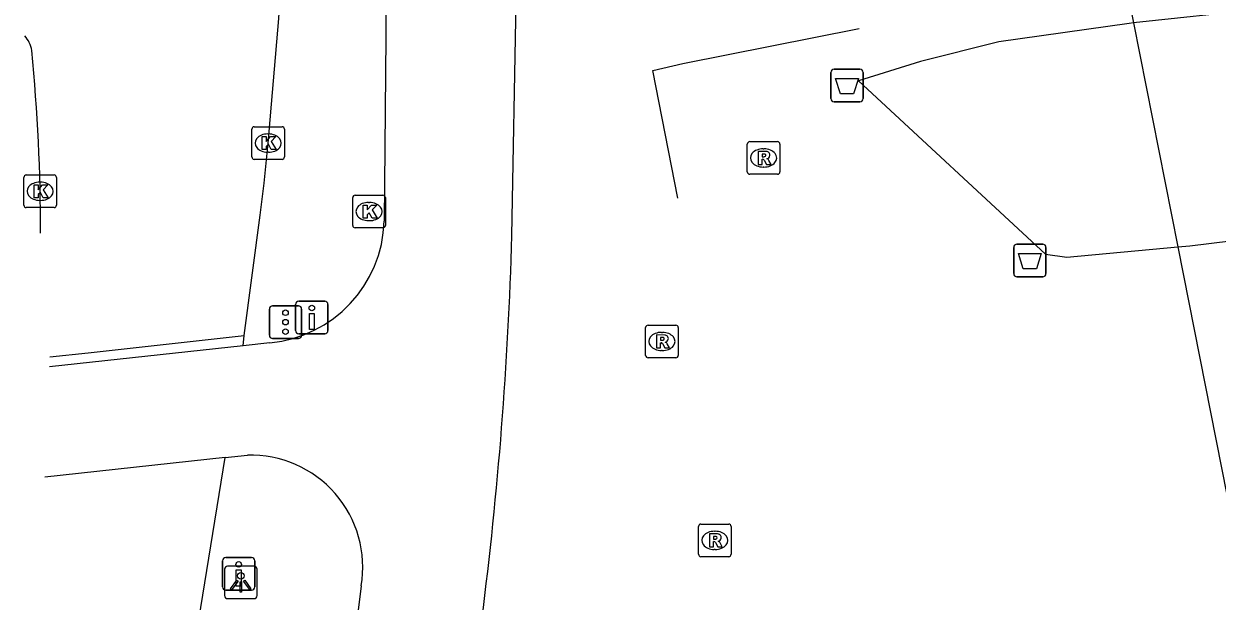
# Model space of a CAD drawing. Extents: x 161087 to 161922, y 382574 to 383873.
# Drawn here: x 161151.94 to 161188.52, y 383556.61 to 383574.33 of the extents above; entities that cross this region are included whole.
import ezdxf

# ---------------------------------------------------------------- set-up
doc = ezdxf.new("R2010")
doc.units = 0
for name, color, linetype in [('IMGEO_Afvalbak', 7, 'Continuous'), ('IMGEO_Drukknoppaal', 7, 'Continuous'), ('IMGEO_Fietspad_gesloten', 7, 'Continuous'), ('IMGEO_Kolk', 7, 'Continuous'), ('IMGEO_Lichtpunt', 7, 'Continuous'), ('IMGEO_Lijnafwatering', 7, 'Continuous'), ('IMGEO_Pand_overbouw', 7, 'Continuous'), ('IMGEO_Rijbaan_lokaal_gesloten', 7, 'Continuous'), ('IMGEO_Rioolput', 7, 'Continuous'), ('IMGEO_Verkeerseiland_open', 7, 'Continuous'), ('IMGEO_Verkeersregelinstallatiepaal', 7, 'Continuous'), ('IMGEO_Voetgangersgebied_open', 7, 'Continuous')]:
    doc.layers.add(name, color=color, linetype=linetype)

msp = doc.modelspace()

# ---------------------------------------------------------------- linework, layer by layer
at = {"layer": 'IMGEO_Afvalbak'}
for p, q in [((161176.68, 383572.038), (161176.68, 383572.838)), ((161176.68, 383572.838), (161176.68, 383572.038)), ((161176.78, 383572.938), (161177.57, 383572.938)), ((161177.57, 383572.938), (161176.78, 383572.938)), ((161177.67, 383572.838), (161177.67, 383572.038)), ((161177.67, 383572.038), (161177.67, 383572.838)), ((161177.57, 383571.938), (161176.78, 383571.938)), ((161176.78, 383571.938), (161177.57, 383571.938)), ((161182.286, 383566.663), (161182.286, 383567.463)), ((161182.286, 383567.463), (161182.286, 383566.663)), ((161182.386, 383567.563), (161183.176, 383567.563)), ((161183.176, 383567.563), (161182.386, 383567.563)), ((161183.276, 383567.463), (161183.276, 383566.663)), ((161183.276, 383566.663), (161183.276, 383567.463)), ((161183.176, 383566.563), (161182.386, 383566.563)), ((161182.386, 383566.563), (161183.176, 383566.563))]:
    msp.add_line(p, q, dxfattribs=at)
for points in [[(161176.823, 383572.652), (161177.527, 383572.652), (161177.378, 383572.182), (161176.972, 383572.182), (161176.823, 383572.652)], [(161182.429, 383567.277), (161183.133, 383567.277), (161182.984, 383566.807), (161182.578, 383566.807), (161182.429, 383567.277)]]:
    msp.add_lwpolyline(points, dxfattribs=at)
for centre, start, end in [((161176.78, 383572.838), 90, 180), ((161176.78, 383572.838), 90, 180), ((161177.57, 383572.838), 0, 90), ((161177.57, 383572.838), 360, 90), ((161176.78, 383572.038), 180, 270), ((161176.78, 383572.038), 180, 270), ((161177.57, 383572.038), 270, 0), ((161177.57, 383572.038), 270, 0), ((161182.386, 383567.463), 90, 180), ((161182.386, 383567.463), 90, 180), ((161183.176, 383567.463), 0, 90), ((161183.176, 383567.463), 360, 90), ((161182.386, 383566.663), 180, 270), ((161182.386, 383566.663), 180, 270), ((161183.176, 383566.663), 270, 0), ((161183.176, 383566.663), 270, 0)]:
    msp.add_arc(centre, 0.1, start, end, dxfattribs=at)
at = {"layer": 'IMGEO_Drukknoppaal'}
for p, q in [((161160.369, 383565.82), (161161.159, 383565.82)), ((161161.159, 383565.82), (161160.369, 383565.82)), ((161160.269, 383564.92), (161160.269, 383565.72)), ((161160.269, 383565.72), (161160.269, 383564.92)), ((161161.259, 383565.72), (161161.259, 383564.92)), ((161161.259, 383564.92), (161161.259, 383565.72)), ((161161.159, 383564.82), (161160.369, 383564.82)), ((161160.369, 383564.82), (161161.159, 383564.82)), ((161158.028, 383557.05), (161158.028, 383557.85)), ((161158.028, 383557.85), (161158.028, 383557.05)), ((161158.128, 383557.95), (161158.918, 383557.95)), ((161158.918, 383557.95), (161158.128, 383557.95)), ((161159.018, 383557.85), (161159.018, 383557.05)), ((161159.018, 383557.05), (161159.018, 383557.85)), ((161158.918, 383556.95), (161158.128, 383556.95)), ((161158.128, 383556.95), (161158.918, 383556.95))]:
    msp.add_line(p, q, dxfattribs=at)
for points in [[(161160.839, 383565.445), (161160.839, 383564.945), (161160.689, 383564.945), (161160.689, 383565.445), (161160.839, 383565.445)], [(161158.598, 383557.575), (161158.598, 383557.075), (161158.448, 383557.075), (161158.448, 383557.575), (161158.598, 383557.575)]]:
    msp.add_lwpolyline(points, dxfattribs=at)
for centre in [(161160.764, 383565.61), (161158.523, 383557.74)]:
    msp.add_circle(centre, 0.085, dxfattribs=at)
for centre, start, end in [((161160.369, 383565.72), 90, 180), ((161160.369, 383565.72), 90, 180), ((161161.159, 383565.72), 0, 90), ((161161.159, 383565.72), 360, 90), ((161160.369, 383564.92), 180, 270), ((161160.369, 383564.92), 180, 270), ((161161.159, 383564.92), 270, 0), ((161161.159, 383564.92), 270, 0), ((161158.128, 383557.85), 90, 180), ((161158.128, 383557.85), 90, 180), ((161158.918, 383557.85), 0, 90), ((161158.918, 383557.85), 360, 90), ((161158.128, 383557.05), 180, 270), ((161158.128, 383557.05), 180, 270), ((161158.918, 383557.05), 270, 0), ((161158.918, 383557.05), 270, 0)]:
    msp.add_arc(centre, 0.1, start, end, dxfattribs=at)
at = {"layer": 'IMGEO_Fietspad_gesloten'}
for points in [[(161163.09, 383583.182), (161163.031, 383573.931), (161162.985, 383568.272)], [(161166.901, 383567.83), (161167.03, 383574.999)], [(161158.664, 383564.45), (161152.717, 383563.804)], [(161159.482, 383564.539), (161158.664, 383564.45)], [(161158.109, 383561.023), (161158.788, 383561.097)], [(161162.279, 383557.083), (161162.024, 383555.028), (161161.657, 383554.984)]]:
    msp.add_lwpolyline(points, dxfattribs=at)
for centre, radius, start, end in [((161159.119, 383568.39), 3.868, 275.3838, 358.2574), ((161046.776, 383571.302), 120.175, 352.71095, 358.34431), ((161158.883, 383557.654), 3.444, 350.4488, 91.5786)]:
    msp.add_arc(centre, radius, start, end, dxfattribs=at)
at = {"layer": 'IMGEO_Kolk'}
for p, q in [((161158.924, 383570.244), (161158.924, 383571.096)), ((161158.999, 383571.17), (161159.851, 383571.17)), ((161159.412, 383570.95), (161159.437, 383570.95)), ((161159.925, 383571.096), (161159.925, 383570.244)), ((161159.435, 383570.39), (161159.41, 383570.39)), ((161159.851, 383570.17), (161158.999, 383570.17)), ((161151.935, 383568.765), (161151.935, 383569.617)), ((161152.01, 383569.691), (161152.862, 383569.691)), ((161152.423, 383569.471), (161152.448, 383569.471)), ((161152.936, 383569.617), (161152.936, 383568.765)), ((161152.446, 383568.911), (161152.421, 383568.911)), ((161162.019, 383568.143), (161162.019, 383568.995)), ((161162.094, 383569.069), (161162.946, 383569.069)), ((161162.507, 383568.849), (161162.532, 383568.849)), ((161163.02, 383568.995), (161163.02, 383568.143)), ((161152.862, 383568.691), (161152.01, 383568.691)), ((161162.946, 383568.069), (161162.094, 383568.069)), ((161162.53, 383568.289), (161162.505, 383568.289))]:
    msp.add_line(p, q, dxfattribs=at)
for points in [[(161158.924, 383570.244), (161158.924, 383571.096)], [(161158.999, 383571.17), (161159.851, 383571.17)], [(161159.925, 383571.096), (161159.925, 383570.244)], [(161159.245, 383570.87), (161159.368, 383570.87), (161159.368, 383570.719), (161159.498, 383570.87), (161159.662, 383570.87), (161159.516, 383570.719), (161159.669, 383570.47), (161159.517, 383570.47), (161159.432, 383570.634), (161159.368, 383570.567), (161159.368, 383570.47), (161159.245, 383570.47), (161159.245, 383570.87)], [(161159.851, 383570.17), (161158.999, 383570.17)], [(161151.935, 383568.765), (161151.935, 383569.617)], [(161152.01, 383569.691), (161152.862, 383569.691)], [(161152.936, 383569.617), (161152.936, 383568.765)], [(161152.256, 383569.391), (161152.379, 383569.391), (161152.379, 383569.24), (161152.509, 383569.391), (161152.673, 383569.391), (161152.527, 383569.24), (161152.68, 383568.991), (161152.528, 383568.991), (161152.443, 383569.155), (161152.379, 383569.088), (161152.379, 383568.991), (161152.256, 383568.991), (161152.256, 383569.391)], [(161162.019, 383568.143), (161162.019, 383568.995)], [(161162.094, 383569.069), (161162.946, 383569.069)], [(161162.34, 383568.769), (161162.463, 383568.769), (161162.463, 383568.618), (161162.593, 383568.769), (161162.757, 383568.769), (161162.611, 383568.618), (161162.764, 383568.369), (161162.612, 383568.369), (161162.527, 383568.533), (161162.463, 383568.466), (161162.463, 383568.369), (161162.34, 383568.369), (161162.34, 383568.769)], [(161163.02, 383568.995), (161163.02, 383568.143)], [(161152.862, 383568.691), (161152.01, 383568.691)], [(161162.946, 383568.069), (161162.094, 383568.069)]]:
    msp.add_lwpolyline(points, dxfattribs=at)
for centre, start, end in [((161159.001, 383571.094), 91.552, 178.448), ((161159.001, 383571.094), 91.552, 178.448), ((161159.849, 383571.094), 1.552, 88.448), ((161159.849, 383571.094), 1.552, 88.448), ((161159.001, 383570.246), 181.552, 268.448), ((161159.001, 383570.246), 181.552, 268.448), ((161159.849, 383570.246), 271.552, 358.448), ((161159.849, 383570.246), 271.552, 358.448), ((161152.012, 383569.615), 91.552, 178.448), ((161152.012, 383569.615), 91.552, 178.448), ((161152.86, 383569.615), 1.552, 88.448), ((161152.86, 383569.615), 1.552, 88.448), ((161152.012, 383568.767), 181.552, 268.448), ((161152.012, 383568.767), 181.552, 268.448), ((161152.86, 383568.767), 271.552, 358.448), ((161152.86, 383568.767), 271.552, 358.448), ((161162.096, 383568.993), 91.552, 178.448), ((161162.096, 383568.993), 91.552, 178.448), ((161162.944, 383568.993), 1.552, 88.448), ((161162.944, 383568.993), 1.552, 88.448), ((161162.096, 383568.145), 181.552, 268.448), ((161162.096, 383568.145), 181.552, 268.448), ((161162.944, 383568.145), 271.552, 358.448), ((161162.944, 383568.145), 271.552, 358.448)]:
    msp.add_arc(centre, 0.0765, start, end, dxfattribs=at)
for centre, major_axis, ratio, start_param, end_param in [((161159.411, 383570.67), (-0.387, 0.002), 0.722429, 4.712389, 7.853982), ((161159.436, 383570.67), (-0.39, 0.002), 0.717154, 1.570796, 4.712389), ((161152.422, 383569.191), (-0.387, 0.002), 0.722429, 4.712389, 7.853982), ((161152.447, 383569.191), (-0.39, 0.002), 0.717154, 1.570796, 4.712389), ((161162.506, 383568.569), (-0.387, 0.002), 0.722429, 4.712389, 7.853982), ((161162.531, 383568.569), (-0.39, 0.002), 0.717154, 1.570796, 4.712389)]:
    msp.add_ellipse(centre, major_axis=major_axis, ratio=ratio, start_param=start_param, end_param=end_param, dxfattribs=at)
at = {"layer": 'IMGEO_Lichtpunt'}
for p, q in [((161158.089, 383557.593), (161158.089, 383556.786)), ((161158.089, 383557.593), (161158.089, 383556.786)), ((161158.991, 383557.688), (161158.183, 383557.688)), ((161158.991, 383557.688), (161158.183, 383557.688)), ((161159.085, 383556.786), (161159.085, 383557.593)), ((161159.085, 383556.786), (161159.085, 383557.593)), ((161158.183, 383556.692), (161158.991, 383556.692)), ((161158.183, 383556.692), (161158.991, 383556.692))]:
    msp.add_line(p, q, dxfattribs=at)
for points in [[(161158.463, 383557.257), (161158.502, 383557.229), (161158.314, 383556.967), (161158.276, 383556.994), (161158.463, 383557.257)], [(161158.565, 383557.209), (161158.612, 383557.209), (161158.612, 383556.887), (161158.565, 383556.887), (161158.565, 383557.209)], [(161158.675, 383557.229), (161158.713, 383557.256), (161158.9, 383556.994), (161158.861, 383556.966), (161158.675, 383557.229)]]:
    msp.add_lwpolyline(points, dxfattribs=at)
msp.add_circle((161158.588, 383557.391), 0.0994, dxfattribs=at)
for centre, start, end in [((161158.183, 383557.593), 90, 180), ((161158.183, 383557.593), 90, 180), ((161158.991, 383557.593), 0, 90), ((161158.991, 383557.593), 0, 90), ((161158.183, 383556.786), 180, 270), ((161158.183, 383556.786), 180, 270), ((161158.991, 383556.786), 270, 0), ((161158.991, 383556.786), 270, 360)]:
    msp.add_arc(centre, 0.0946, start, end, dxfattribs=at)
at = {"layer": 'IMGEO_Lijnafwatering'}
msp.add_lwpolyline([(161171.985, 383568.984), (161171.218, 383572.893), (161172.146, 383573.112), (161177.545, 383574.182)], dxfattribs=at)
at = {"layer": 'IMGEO_Pand_overbouw'}
msp.add_lwpolyline([(161281.107, 383597.349), (161234.541, 383588.148), (161206.793, 383582.665), (161185.162, 383578.391), (161185.959, 383574.357), (161187.317, 383567.484), (161189.659, 383555.631), (161285.604, 383574.589), (161284.625, 383579.543), (161283.27, 383586.404)], close=True, dxfattribs=at)
at = {"layer": 'IMGEO_Rijbaan_lokaal_gesloten'}
for points in [[(161158.686, 383564.764), (161159.177, 383568.454), (161159.304, 383569.443), (161159.425, 383570.67), (161159.752, 383574.493), (161159.899, 383576.901), (161159.933, 383577.902), (161159.906, 383581.118), (161159.929, 383583.426)], [(161152.73, 383564.108), (161153.903, 383564.237), (161158.686, 383564.764)], [(161158.109, 383561.023), (161152.579, 383560.421)], [(161157.048, 383554.464), (161158.109, 383561.023)]]:
    msp.add_lwpolyline(points, dxfattribs=at)
for centre, radius, start, end in [((161151.203, 383573.328), 0.994, 10.6591, 39.81), ((161093.642, 383567.876), 58.808, 0.03048, 5.49965)]:
    msp.add_arc(centre, radius, start, end, dxfattribs=at)
at = {"layer": 'IMGEO_Rioolput'}
for p, q in [((161174.117, 383569.788), (161174.117, 383570.64)), ((161174.192, 383570.714), (161175.044, 383570.714)), ((161175.118, 383570.64), (161175.118, 383569.788)), ((161174.605, 383570.494), (161174.63, 383570.494)), ((161174.628, 383569.934), (161174.603, 383569.934)), ((161175.044, 383569.714), (161174.192, 383569.714)), ((161171.075, 383565.082), (161171.927, 383565.082)), ((161171, 383564.156), (161171, 383565.008)), ((161171.488, 383564.862), (161171.513, 383564.862)), ((161172.001, 383565.008), (161172.001, 383564.156)), ((161171.927, 383564.082), (161171.075, 383564.082)), ((161171.511, 383564.302), (161171.486, 383564.302)), ((161172.62, 383558.052), (161172.62, 383558.904)), ((161172.695, 383558.978), (161173.547, 383558.978)), ((161173.621, 383558.904), (161173.621, 383558.052)), ((161173.108, 383558.758), (161173.133, 383558.758)), ((161173.131, 383558.198), (161173.106, 383558.198)), ((161173.547, 383557.978), (161172.695, 383557.978))]:
    msp.add_line(p, q, dxfattribs=at)
for points in [[(161174.117, 383569.788), (161174.117, 383570.64)], [(161174.192, 383570.714), (161175.044, 383570.714)], [(161175.118, 383570.64), (161175.118, 383569.788)], [(161174.706, 383570.412), (161174.454, 383570.414), (161174.454, 383570.014)], [(161174.454, 383570.014), (161174.578, 383570.014), (161174.578, 383570.176), (161174.589, 383570.176)], [(161174.632, 383570.333), (161174.578, 383570.333), (161174.578, 383570.252)], [(161174.578, 383570.252), (161174.63, 383570.252)], [(161174.636, 383570.147), (161174.707, 383570.014), (161174.847, 383570.014), (161174.782, 383570.14)], [(161175.044, 383569.714), (161174.192, 383569.714)], [(161171.075, 383565.082), (161171.927, 383565.082)], [(161171, 383564.156), (161171, 383565.008)], [(161171.589, 383564.78), (161171.337, 383564.782), (161171.337, 383564.382)], [(161171.515, 383564.701), (161171.461, 383564.701), (161171.461, 383564.62)], [(161172.001, 383565.008), (161172.001, 383564.156)], [(161171.337, 383564.382), (161171.461, 383564.382), (161171.461, 383564.544), (161171.472, 383564.544)], [(161171.461, 383564.62), (161171.513, 383564.62)], [(161171.519, 383564.515), (161171.59, 383564.382), (161171.73, 383564.382), (161171.665, 383564.508)], [(161171.927, 383564.082), (161171.075, 383564.082)], [(161172.62, 383558.052), (161172.62, 383558.904)], [(161172.695, 383558.978), (161173.547, 383558.978)], [(161173.621, 383558.904), (161173.621, 383558.052)], [(161173.209, 383558.676), (161172.957, 383558.678), (161172.957, 383558.278)], [(161173.135, 383558.597), (161173.081, 383558.597), (161173.081, 383558.516)], [(161173.081, 383558.516), (161173.133, 383558.516)], [(161172.957, 383558.278), (161173.081, 383558.278), (161173.081, 383558.44), (161173.092, 383558.44)], [(161173.139, 383558.411), (161173.21, 383558.278), (161173.35, 383558.278), (161173.285, 383558.404)], [(161173.547, 383557.978), (161172.695, 383557.978)]]:
    msp.add_lwpolyline(points, dxfattribs=at)
for centre, radius, start, end in [((161174.194, 383570.638), 0.0765, 91.552, 178.448), ((161174.194, 383570.638), 0.0765, 91.552, 178.448), ((161175.042, 383570.638), 0.0765, 1.552, 88.448), ((161175.042, 383570.638), 0.0765, 1.552, 88.448), ((161174.588, 383570.123), 0.0533, 26.0293, 88.6989), ((161174.614, 383570.441), 0.19, 274.7715, 282.9687), ((161174.638, 383570.237), 0.0964, 77.0061, 93.1865), ((161174.652, 383570.294), 0.0378, 276.6634, 79.6772), ((161174.705, 383570.302), 0.109, 350.3612, 89.416), ((161174.703, 383570.302), 0.112, 277.5842, 350.9817), ((161174.687, 383570.087), 0.108, 29.5134, 73.7905), ((161174.194, 383569.79), 0.0765, 181.552, 268.448), ((161174.194, 383569.79), 0.0765, 181.552, 268.448), ((161175.042, 383569.79), 0.0765, 271.552, 358.448), ((161175.042, 383569.79), 0.0765, 271.552, 358.448), ((161171.077, 383565.006), 0.0765, 91.552, 178.448), ((161171.077, 383565.006), 0.0765, 91.552, 178.448), ((161171.925, 383565.006), 0.0765, 1.552, 88.448), ((161171.925, 383565.006), 0.0765, 1.552, 88.448), ((161171.521, 383564.605), 0.0964, 77.0061, 93.1865), ((161171.535, 383564.662), 0.0378, 276.6634, 79.6772), ((161171.588, 383564.67), 0.109, 350.3612, 89.416), ((161171.471, 383564.491), 0.0533, 26.0293, 88.6989), ((161171.497, 383564.809), 0.19, 274.7715, 282.9687), ((161171.586, 383564.67), 0.112, 277.5842, 350.9817), ((161171.57, 383564.455), 0.108, 29.5134, 73.7905), ((161171.077, 383564.158), 0.0765, 181.552, 268.448), ((161171.077, 383564.158), 0.0765, 181.552, 268.448), ((161171.925, 383564.158), 0.0765, 271.552, 358.448), ((161171.925, 383564.158), 0.0765, 271.552, 358.448), ((161172.697, 383558.902), 0.0765, 91.552, 178.448), ((161172.697, 383558.902), 0.0765, 91.552, 178.448), ((161173.545, 383558.902), 0.0765, 1.552, 88.448), ((161173.545, 383558.902), 0.0765, 1.552, 88.448), ((161173.117, 383558.705), 0.19, 274.7715, 282.9687), ((161173.141, 383558.501), 0.0964, 77.0061, 93.1865), ((161173.155, 383558.558), 0.0378, 276.6634, 79.6772), ((161173.208, 383558.566), 0.109, 350.3612, 89.416), ((161173.206, 383558.566), 0.112, 277.5842, 350.9817), ((161173.091, 383558.387), 0.0533, 26.0293, 88.6989), ((161173.19, 383558.351), 0.108, 29.5134, 73.7905), ((161172.697, 383558.054), 0.0765, 181.552, 268.448), ((161172.697, 383558.054), 0.0765, 181.552, 268.448), ((161173.545, 383558.054), 0.0765, 271.552, 358.448), ((161173.545, 383558.054), 0.0765, 271.552, 358.448)]:
    msp.add_arc(centre, radius, start, end, dxfattribs=at)
for centre, major_axis, ratio, start_param, end_param in [((161174.604, 383570.214), (-0.387, 0.002), 0.722429, 4.712389, 7.853982), ((161174.629, 383570.214), (-0.39, 0.002), 0.717154, 1.570796, 4.712389), ((161171.487, 383564.582), (-0.387, 0.002), 0.722429, 4.712389, 7.853982), ((161171.512, 383564.582), (-0.39, 0.002), 0.717154, 1.570796, 4.712389), ((161173.107, 383558.478), (-0.387, 0.002), 0.722429, 4.712389, 7.853982), ((161173.132, 383558.478), (-0.39, 0.002), 0.717154, 1.570796, 4.712389)]:
    msp.add_ellipse(centre, major_axis=major_axis, ratio=ratio, start_param=start_param, end_param=end_param, dxfattribs=at)
at = {"layer": 'IMGEO_Verkeerseiland_open'}
msp.add_lwpolyline([(161158.664, 383564.45), (161158.686, 383564.764)], dxfattribs=at)
at = {"layer": 'IMGEO_Verkeersregelinstallatiepaal'}
for p, q in [((161159.463, 383564.773), (161159.463, 383565.573)), ((161159.463, 383565.573), (161159.463, 383564.773)), ((161159.563, 383565.673), (161160.353, 383565.673)), ((161160.353, 383565.673), (161159.563, 383565.673)), ((161160.453, 383565.573), (161160.453, 383564.773)), ((161160.453, 383564.773), (161160.453, 383565.573)), ((161160.353, 383564.673), (161159.563, 383564.673)), ((161159.563, 383564.673), (161160.353, 383564.673))]:
    msp.add_line(p, q, dxfattribs=at)
for centre in [(161159.958, 383565.463), (161159.958, 383565.173), (161159.958, 383564.883)]:
    msp.add_circle(centre, 0.085, dxfattribs=at)
for centre, start, end in [((161159.563, 383565.573), 90, 180), ((161159.563, 383565.573), 90, 180), ((161160.353, 383565.573), 0, 90), ((161160.353, 383565.573), 360, 90), ((161159.563, 383564.773), 180, 270), ((161159.563, 383564.773), 180, 270), ((161160.353, 383564.773), 270, 0), ((161160.353, 383564.773), 270, 0)]:
    msp.add_arc(centre, 0.1, start, end, dxfattribs=at)
at = {"layer": 'IMGEO_Voetgangersgebied_open'}
msp.add_lwpolyline([(161214.836, 383575.631), (161214.569, 383575.66), (161213.007, 383575.828), (161208.766, 383576.12), (161207.84, 383576.059), (161206.417, 383575.965), (161203.186, 383575.881), (161193.671, 383575.193), (161185.959, 383574.357), (161185.824, 383574.342), (161181.835, 383573.776), (161179.43, 383573.177), (161177.532, 383572.583), (161183.264, 383567.256), (161183.919, 383567.173), (161187.317, 383567.484), (161187.683, 383567.518), (161191.588, 383567.997), (161195.982, 383568.759), (161200.54, 383569.722), (161204.314, 383570.614), (161209.012, 383571.998), (161213.602, 383573.717)], dxfattribs=at)

doc.saveas('drawing.dxf')
